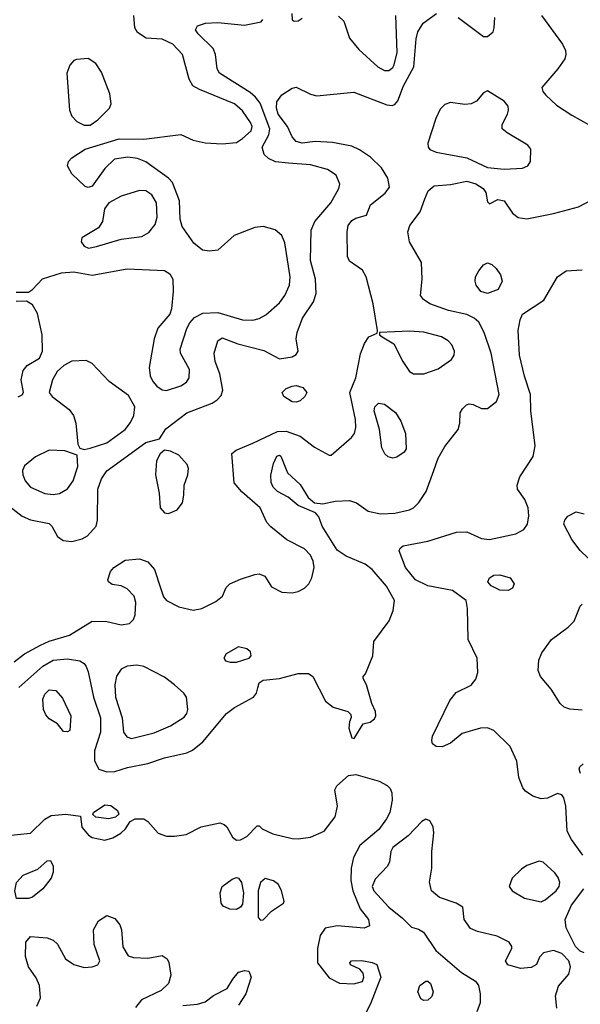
# Model space of a CAD drawing. Extents: x 1173029 to 1307123, y 522559 to 678521.
# Tile 409 of 623: x 1271222 to 1273946, y 592494 to 597274. Entities that reach past the tile are written whole.
import ezdxf

# ---------------------------------------------------------------- set-up
doc = ezdxf.new("R2010")
doc.units = 0

msp = doc.modelspace()

# ---------------------------------------------------------------- linework, layer by layer
at = {"layer": '0CON10XD'}
for points in [[(1271195, 594156.4), (1271245.3, 594194.7), (1271323.2, 594236.8), (1271365, 594256.2), (1271463.4, 594286.6), (1271575, 594353.3), (1271645, 594352.2), (1271715, 594335.6), (1271755, 594341.9), (1271775, 594362), (1271782.9, 594385), (1271786.8, 594445), (1271777.9, 594475), (1271745, 594510.6), (1271715, 594525.7), (1271672.1, 594532.1), (1271653.3, 594545), (1271650, 594555), (1271663.8, 594595), (1271678.8, 594615), (1271735, 594650.6), (1271805, 594656.4), (1271845, 594642.5), (1271876.4, 594605), (1271906.4, 594516.4), (1271921.5, 594471.5), (1271935, 594454), (1271995, 594422.9), (1272065, 594407.5), (1272107.5, 594415), (1272175, 594448.8), (1272206.7, 594475), (1272225, 594517.5), (1272243.3, 594535), (1272295, 594558.6), (1272365, 594580), (1272385, 594583.8), (1272412.3, 594572.3), (1272445, 594520), (1272495, 594494.3), (1272545, 594492.1), (1272575, 594498.5), (1272606.2, 594513.8), (1272627.3, 594535), (1272641.8, 594565), (1272652.9, 594615), (1272647.9, 594645), (1272634.4, 594675), (1272605, 594704.4), (1272519.1, 594749.1), (1272441.7, 594811.7), (1272423, 594833), (1272390.5, 594905), (1272301.3, 594981.3), (1272264.2, 595025), (1272252.3, 595167.7), (1272273.3, 595185), (1272355, 595218.8), (1272475, 595275.4), (1272516.7, 595276.7), (1272585, 595251.6), (1272655, 595198.9), (1272725, 595160), (1272735, 595160), (1272834.8, 595245.2), (1272849.1, 595265), (1272855.7, 595295), (1272853.4, 595333.4), (1272825.5, 595465), (1272854.6, 595535), (1272878, 595652), (1272897.3, 595702.7), (1272917.5, 595735), (1272958.3, 595751.7), (1272960, 595765), (1272940, 595895), (1272905.6, 596025.6), (1272887.7, 596057.7), (1272825, 596102), (1272814.4, 596124.4), (1272813.1, 596245), (1272818.6, 596275), (1272835, 596299.2), (1272855, 596310.8), (1272906.7, 596325), (1272926, 596375), (1272998.3, 596431.7), (1273018.9, 596461.1), (1273010.9, 596505), (1272979.6, 596555), (1272927, 596607), (1272872.8, 596642.8), (1272835, 596659.7), (1272742.1, 596677.9), (1272657.8, 596682.2), (1272595, 596675.6), (1272565, 596682.9), (1272546.1, 596706.1), (1272522.7, 596755), (1272477.4, 596815), (1272469, 596845), (1272471.2, 596875), (1272495, 596910), (1272545, 596941.5), (1272565, 596946.7), (1272635, 596912.2), (1272665, 596904.2), (1272845, 596921.7), (1273005, 596861.3), (1273032.2, 596857.8), (1273045, 596862.5), (1273059.4, 596880.6), (1273087.3, 596952.7), (1273136.1, 597045), (1273148, 597182), (1273156.4, 597215), (1273182.7, 597257.3), (1273247.1, 597305)], [(1271935, 595474.5), (1272005, 595496.4), (1272032.2, 595515), (1272046.2, 595535), (1272046.6, 595576.6), (1272004, 595655), (1272002, 595675), (1272034.4, 595775.6), (1272047.9, 595802.1), (1272071.4, 595828.6), (1272111.2, 595848.8), (1272185, 595853.1), (1272305, 595817.2), (1272355, 595816), (1272385, 595823.3), (1272418.5, 595841.5), (1272485, 595899.1), (1272510.4, 595935), (1272533.3, 595985), (1272536.6, 596025), (1272510.1, 596190.1), (1272495, 596226.7), (1272464, 596254), (1272405, 596270.4), (1272365, 596266), (1272264.1, 596225.9), (1272185, 596155.8), (1272145, 596150.6), (1272110, 596155), (1272068.5, 596188.5), (1272010.9, 596270.9), (1272001.6, 596305), (1271997.8, 596395), (1271964, 596484), (1271944.8, 596504.8), (1271835, 596583.5), (1271795, 596600), (1271746.8, 596606.8), (1271682.1, 596597.9), (1271635, 596552), (1271575, 596465.6), (1271555, 596458.8), (1271540.6, 596465), (1271475, 596525.7), (1271454.5, 596565), (1271458.9, 596585), (1271475, 596603.3), (1271540, 596645), (1271705, 596695.5), (1271825, 596693.8), (1272005, 596716.5), (1272065, 596690), (1272123.6, 596676.4), (1272205, 596671.3), (1272275, 596678.5), (1272305, 596696.8), (1272346.8, 596735), (1272351.1, 596755), (1272343.8, 596775), (1272305, 596832.1), (1272265.4, 596865), (1272095.3, 596935.3), (1272063.9, 596953.9), (1272046.1, 596986.1), (1272013.2, 597105), (1271966.1, 597155), (1271915, 597179.5), (1271836.7, 597185), (1271795, 597212.5), (1271782, 597235), (1271776, 597295)], [(1272543.9, 597303.9), (1272545, 597273.3), (1272555, 597266.7), (1272575, 597268), (1272595, 597281.2)], [(1272771.3, 597291.3), (1272796.7, 597266.7), (1272824.6, 597184.6), (1272869.1, 597129.1), (1272962, 597045), (1272995, 597028.1), (1273015, 597027.8), (1273035, 597041.9), (1273041.8, 597055), (1273056, 597115), (1273050, 597295)], [(1273756.9, 597295), (1273858.5, 597155), (1273873.3, 597125), (1273875.6, 597105), (1273870, 597085), (1273835.7, 597035), (1273758.6, 596945), (1273762.9, 596925), (1273778.5, 596908.5), (1273830.1, 596860.1), (1273905, 596810), (1273985.3, 596765.3)], [(1271160.8, 594920.8), (1271235, 594864.5), (1271275, 594846.2), (1271365, 594827.8), (1271378.1, 594815), (1271405.5, 594765.5), (1271433.3, 594745), (1271475, 594740.5), (1271526.2, 594753.8), (1271551.1, 594768.9), (1271594.3, 594815), (1271600, 594845), (1271601.8, 594995), (1271619.3, 595045), (1271645, 595084.4), (1271835, 595220.9), (1271900.7, 595239.3), (1271932, 595288), (1272034.3, 595365), (1272157.6, 595412.4), (1272182.2, 595427.8), (1272200.8, 595449.2), (1272208.2, 595475), (1272194.1, 595554.1), (1272171.9, 595615), (1272166.3, 595655), (1272184.6, 595715), (1272205, 595729.6), (1272281.1, 595701.1), (1272408.3, 595668.3), (1272485, 595627.7), (1272545, 595637.5), (1272565, 595649.2), (1272574.4, 595665), (1272565.8, 595725), (1272570, 595755), (1272596.4, 595825), (1272650, 595905), (1272662.9, 595945), (1272659.6, 596015), (1272634.6, 596105), (1272638, 596252), (1272656.2, 596295), (1272733.9, 596385), (1272772.5, 596455), (1272776.7, 596475), (1272759.4, 596519.4), (1272717.7, 596547.7), (1272635, 596569.2), (1272527.7, 596577.7), (1272465, 596583.8), (1272431.1, 596601.1), (1272410.4, 596620.4), (1272399.6, 596655), (1272432.9, 596715), (1272436.8, 596745), (1272389.7, 596869.7), (1272368.4, 596898.4), (1272341, 596921), (1272193.6, 597015), (1272181.2, 597035), (1272172.9, 597105), (1272161.5, 597135), (1272088.6, 597205), (1272076, 597225), (1272085.7, 597244.3), (1272125, 597258.1), (1272185, 597260.4), (1272315, 597248.1), (1272395, 597263.8), (1272404.1, 597275.9)], [(1273352.1, 597285), (1273475, 597193.1), (1273495, 597191.9), (1273521.4, 597215), (1273527.8, 597235), (1273529.5, 597285)], [(1271535, 596761.8), (1271565, 596762.1), (1271602.1, 596787.9), (1271657.8, 596845), (1271666.7, 596865), (1271660.8, 596915), (1271619.5, 597019.5), (1271591.6, 597061.6), (1271555, 597085.3), (1271498.5, 597081.5), (1271484.6, 597075.4), (1271466, 597054), (1271451.5, 597015), (1271464.6, 596835), (1271475.8, 596805.8), (1271499.7, 596779.7), (1271535, 596761.8)], [(1273575, 596548.9), (1273665, 596553.5), (1273690, 596565), (1273704.3, 596585), (1273705.6, 596645), (1273690, 596665), (1273589.4, 596725), (1273565.8, 596745), (1273565.8, 596765), (1273592.2, 596815), (1273596.4, 596835), (1273594.4, 596855), (1273575, 596879.4), (1273495, 596929.2), (1273475, 596919.2), (1273440.5, 596879.5), (1273415, 596865.4), (1273385, 596861.8), (1273315, 596871.5), (1273287.7, 596862.3), (1273265, 596840.6), (1273243.3, 596795), (1273204.7, 596675), (1273206, 596656), (1273214.8, 596644.8), (1273245, 596631.8), (1273395, 596604.1), (1273495, 596555.9), (1273575, 596548.9)], [(1273190.4, 596405), (1273207.1, 596442.9), (1273235, 596467.5), (1273315, 596474.4), (1273395, 596489.7), (1273437.4, 596477.4), (1273474.3, 596455), (1273486, 596435), (1273495, 596390), (1273505, 596380), (1273545, 596402), (1273575, 596394.2), (1273615.4, 596335.4), (1273643.6, 596313.6), (1273685, 596307.9), (1273815, 596333.5), (1273936.7, 596365), (1274007.3, 596402.7)], [(1271555.7, 596165.7), (1271595, 596173.5), (1271715, 596208.9), (1271815, 596222.1), (1271849.2, 596240.8), (1271879.7, 596280.3), (1271890.6, 596315), (1271887.1, 596385), (1271863.5, 596423.5), (1271835, 596443.9), (1271805, 596445.3), (1271715, 596417.3), (1271655.3, 596384.7), (1271634.6, 596355.4), (1271624.3, 596295), (1271605.5, 596264.5), (1271523.8, 596215), (1271521.2, 596195), (1271535, 596174.3), (1271555.7, 596165.7)], [(1271218.1, 594031.9), (1271335, 594135.3), (1271385, 594164.1), (1271455, 594170.4), (1271515, 594161.4), (1271535, 594148.8), (1271544.4, 594134.4), (1271555, 594107.5), (1271580, 593985), (1271615.3, 593884.7), (1271614.7, 593815), (1271585.9, 593725), (1271585.3, 593675.3), (1271606.1, 593636.1), (1271645, 593622.3), (1271685, 593623.8), (1271745.9, 593644.1), (1271845, 593662.8), (1271925, 593691.1), (1272034.7, 593715.3), (1272061.9, 593728.1), (1272111.3, 593768.7), (1272226.2, 593905), (1272265, 593935.3), (1272357.5, 593985), (1272372.5, 594005), (1272379.2, 594030.8), (1272386.2, 594055), (1272405, 594067.1), (1272484.4, 594075.6), (1272575, 594099.2), (1272625, 594100), (1272646.2, 594085), (1272707.5, 593965), (1272745, 593937.1), (1272815.9, 593915.9), (1272830.7, 593900.7), (1272833, 593887), (1272823.8, 593865), (1272821.2, 593835), (1272835, 593787.5), (1272846.2, 593785), (1272890, 593855), (1272925, 593863.8), (1272945, 593880), (1272952, 593895), (1272950.8, 593915), (1272932, 593955), (1272907.5, 594045), (1272890, 594075), (1272890, 594085), (1272901.7, 594098.3), (1272938, 594185), (1272942.5, 594255), (1273017.3, 594355), (1273036.2, 594405), (1273042.3, 594455), (1273004.3, 594524.3), (1272934.7, 594604.7), (1272900.6, 594630.6), (1272808.9, 594668.9), (1272765, 594699.2), (1272690.8, 594815), (1272675, 594860), (1272659.4, 594879.4), (1272575, 594916.2), (1272526.7, 594956.7), (1272475, 594982.9), (1272453.8, 595005), (1272443.4, 595026.6), (1272442.6, 595062.6), (1272455, 595120), (1272472, 595155), (1272485, 595159.2), (1272490, 595155), (1272523.9, 595073.9), (1272585, 595016.9), (1272624.2, 594954.2), (1272655, 594928.8), (1272694.1, 594924.1), (1272755, 594937.3), (1272825, 594939.4), (1272857.8, 594927.8), (1272915, 594888.2), (1272975, 594875.4), (1273045, 594879.1), (1273115, 594893.8), (1273135.7, 594905), (1273160.5, 594929.5), (1273196.9, 594983.1), (1273234.5, 595085.5), (1273255.7, 595145), (1273287.9, 595202.1), (1273352, 595285), (1273360, 595315), (1273361.2, 595365), (1273373.3, 595385), (1273393.3, 595405), (1273405, 595408.8), (1273425, 595406), (1273466, 595386), (1273495, 595386.2), (1273539.1, 595420.9), (1273551.9, 595455), (1273512.3, 595655), (1273477.7, 595755), (1273452.1, 595805), (1273430, 595825), (1273395, 595842.8), (1273305, 595862.9), (1273214.7, 595894.7), (1273184, 595915), (1273169.2, 595935), (1273177.8, 596015), (1273174.2, 596095), (1273115.8, 596195), (1273107.1, 596245), (1273117.1, 596275), (1273168.3, 596341.7), (1273190.4, 596405)], [(1271205, 595952), (1271265, 595952), (1271285, 595964.3), (1271333.2, 596016.8), (1271424.8, 596045.2), (1271485, 596049.3), (1271575, 596034.1), (1271745, 596064.6), (1271925, 596056.5), (1271950.8, 596040.8), (1271965.5, 596015), (1271967.9, 595955), (1271958.9, 595871.1), (1271951.2, 595845), (1271893.6, 595776.4), (1271875.7, 595725), (1271851.9, 595585), (1271856.4, 595545), (1271868.3, 595518.3), (1271888.1, 595495), (1271915, 595477.5), (1271935, 595474.5)], [(1273958.2, 593218.2), (1273903.5, 593293.5), (1273881.8, 593335), (1273875.4, 593455), (1273865.4, 593495.4), (1273855, 593510.8), (1273835, 593516.9), (1273785.4, 593494.6), (1273755, 593491.8), (1273715, 593504.4), (1273678.9, 593528.9), (1273665.7, 593545), (1273646.7, 593595), (1273636.5, 593675), (1273604.4, 593745), (1273525, 593822.5), (1273495, 593835.4), (1273460, 593835), (1273370.8, 593809.2), (1273315, 593762.2), (1273275, 593744.2), (1273245, 593746.2), (1273228.3, 593758.3), (1273224, 593775), (1273228, 593795), (1273311.2, 593968.8), (1273343.2, 594006.8), (1273415, 594043.6), (1273438.3, 594071.7), (1273447.1, 594105), (1273444.1, 594175), (1273400.9, 594265), (1273398.2, 594415), (1273390.6, 594455), (1273325, 594502.7), (1273205, 594525.6), (1273145, 594554.3), (1273095.6, 594615), (1273066.2, 594695), (1273071.2, 594708.8), (1273085, 594720), (1273205, 594742.2), (1273343.8, 594786.2), (1273395, 594788.2), (1273465, 594754.7), (1273505, 594750.7), (1273632.4, 594777.6), (1273670.8, 594799.2), (1273688.5, 594825), (1273695.4, 594865), (1273692.1, 594905), (1273675.3, 594945.3), (1273640.8, 594995), (1273639.2, 595015), (1273651.4, 595055), (1273717.1, 595152.9), (1273726.1, 595205), (1273705.4, 595375), (1273702.9, 595455), (1273674.1, 595544.1), (1273650.9, 595645), (1273644.1, 595765), (1273653, 595817), (1273665.3, 595844.7), (1273768, 595912), (1273834.2, 596025), (1273877.5, 596055), (1273955, 596060)], [(1273495, 595944.5), (1273461.9, 595955), (1273439.5, 595985), (1273434.5, 596005), (1273437.1, 596025), (1273453.1, 596055), (1273475, 596084.4), (1273495, 596093.1), (1273515, 596085.7), (1273536, 596066), (1273558.5, 596035), (1273566.7, 596005), (1273546.2, 595963.8), (1273495, 595944.5)], [(1271215, 595442.5), (1271235, 595452.9), (1271241.4, 595465), (1271228.7, 595525), (1271238.3, 595571.7), (1271258.5, 595595), (1271318.5, 595631.5), (1271333.8, 595665), (1271330.7, 595745), (1271308.1, 595848.1), (1271285, 595890.6), (1271255, 595908), (1271205, 595906)], [(1273185, 595554.4), (1273255, 595578.9), (1273320, 595625), (1273332, 595645), (1273334, 595665), (1273322, 595695), (1273304, 595715), (1273271.2, 595735), (1273185, 595757.2), (1273115, 595762.7), (1272970, 595755), (1272970, 595745), (1272982.5, 595735), (1273040.3, 595700.3), (1273082.7, 595615), (1273115, 595566.9), (1273135, 595554.4), (1273185, 595554.4)], [(1271535, 595188), (1271565, 595193.5), (1271645, 595219.6), (1271735, 595283.8), (1271761.2, 595318.8), (1271777.2, 595352.8), (1271780.8, 595395), (1271750, 595450), (1271657.2, 595517.2), (1271574.6, 595604.6), (1271545, 595619.4), (1271475, 595615.6), (1271436.2, 595595), (1271404.6, 595565.4), (1271381.9, 595525), (1271365.7, 595465), (1271379.2, 595445), (1271462.2, 595382.2), (1271483, 595353), (1271494.5, 595315), (1271504.1, 595214.1), (1271513.8, 595193.8), (1271535, 595188)], [(1272565, 595416.7), (1272545, 595419.4), (1272506, 595445), (1272498, 595465), (1272516.4, 595483.6), (1272545, 595495.5), (1272565, 595497.5), (1272598, 595488), (1272617.5, 595465), (1272608.1, 595445), (1272585, 595424.4), (1272565, 595416.7)], [(1273035, 595145.7), (1273012.6, 595152.6), (1272996.6, 595166.6), (1272981.4, 595195), (1272969.4, 595285), (1272943.6, 595375), (1272947.5, 595395), (1272965, 595412), (1272995, 595407.1), (1273047, 595367), (1273072.9, 595325), (1273096, 595265), (1273098.8, 595191.2), (1273090, 595175), (1273055, 595150.6), (1273035, 595145.7)], [(1271385, 594969.7), (1271415, 594974), (1271455, 594996.5), (1271482.3, 595035), (1271505.4, 595105), (1271500.7, 595160.7), (1271441.3, 595181.3), (1271365, 595183.8), (1271298.8, 595151.2), (1271245, 595108.9), (1271235.6, 595085.6), (1271237.8, 595065), (1271248.1, 595035), (1271274.3, 595005), (1271345, 594973.4), (1271385, 594969.7)], [(1271945, 594877.5), (1271965, 594884), (1271986.7, 594895), (1272012.3, 594927.7), (1272020, 594965), (1272020.8, 595015), (1272038.9, 595065), (1272042.5, 595095), (1272035.3, 595115.3), (1271995, 595160), (1271955, 595180), (1271925, 595183.8), (1271905, 595166.2), (1271887.5, 595132.5), (1271881.5, 595065), (1271900, 594975), (1271903.8, 594903.8), (1271925, 594879.2), (1271945, 594877.5)], [(1274058, 594588), (1273945, 594697.8), (1273905, 594750.8), (1273865.7, 594824.3), (1273870.6, 594845), (1273885.5, 594864.5), (1273925, 594884.4), (1273965, 594875.5)], [(1273595, 594502.9), (1273555, 594504.4), (1273512, 594525), (1273495.8, 594545), (1273504, 594565), (1273525, 594577.1), (1273555, 594579.4), (1273605, 594564.4), (1273624.4, 594535), (1273615.4, 594514.6), (1273595, 594502.9)], [(1273955, 593922.2), (1273895, 593926.5), (1273866.3, 593936.3), (1273846.9, 593955), (1273803.7, 594023.7), (1273752.5, 594085), (1273740, 594115), (1273744.3, 594165), (1273759.3, 594200.7), (1273805.4, 594264.6), (1273887.1, 594325), (1273916.2, 594353.8), (1273945, 594426.7), (1273955, 594436.7)], [(1272244.5, 594154.5), (1272275, 594154.6), (1272337.1, 594175), (1272347.1, 594185), (1272344, 594205), (1272325, 594219.2), (1272285, 594228.6), (1272225, 594195.7), (1272214, 594175), (1272221.9, 594161.9), (1272244.5, 594154.5)], [(1271765, 593784.6), (1271875, 593811.8), (1271955, 593845.7), (1272021.9, 593888.1), (1272034.4, 593905), (1272038.9, 593925), (1272032.9, 593985), (1272019.2, 594005), (1271974, 594045), (1271925, 594081.9), (1271825, 594133.3), (1271790.8, 594140.8), (1271745, 594135.9), (1271715, 594120.7), (1271693, 594087), (1271684, 594045), (1271688, 593985), (1271719.4, 593885), (1271726.2, 593815), (1271741.9, 593791.9), (1271765, 593784.6)], [(1271455, 593816.2), (1271435, 593818.8), (1271405.6, 593855.6), (1271365, 593880), (1271348.7, 593898.7), (1271338.5, 593925), (1271335.4, 593975), (1271345, 593999.4), (1271365, 594020), (1271397.3, 594017.3), (1271430.2, 593980.2), (1271471.4, 593895), (1271465, 593823.8), (1271455, 593816.2)], [(1273947.1, 593615), (1273939.2, 593635), (1273942.9, 593647.1), (1273959.2, 593660.8)], [(1271148.3, 593311.7), (1271275, 593324.5), (1271345, 593391.9), (1271375, 593410), (1271446.9, 593416.9), (1271517, 593407), (1271524.1, 593354.1), (1271556.7, 593315), (1271575, 593303.8), (1271635, 593290.8), (1271675, 593301.4), (1271713.8, 593325), (1271736.2, 593345), (1271758.3, 593381.7), (1271782.5, 593395), (1271825, 593394.3), (1271845, 593380.6), (1271895.3, 593325.3), (1271935, 593310.7), (1271975, 593310), (1272031.2, 593318.8), (1272103.3, 593355), (1272195, 593374.5), (1272215, 593367.5), (1272228.1, 593355), (1272255.7, 593305.7), (1272275, 593290), (1272295, 593292.9), (1272325, 593308.6), (1272375, 593360), (1272385, 593360), (1272400, 593345), (1272451.5, 593321.5), (1272545, 593298.8), (1272575, 593296.5), (1272635, 593306), (1272701.1, 593335), (1272755, 593404.3), (1272765.3, 593455), (1272752.9, 593535), (1272762, 593555), (1272820, 593605), (1272855, 593610), (1272967.8, 593577.8), (1273006.5, 593556.5), (1273021.4, 593541.4), (1273030.7, 593520.7), (1273030.8, 593485), (1273019.6, 593425), (1273004, 593394), (1272967.5, 593342.5), (1272873.9, 593265), (1272843.8, 593206.2), (1272833.1, 593155), (1272831.2, 593095), (1272840, 593045), (1272876.9, 592956.9), (1272916.7, 592905), (1272921.2, 592875), (1272895, 592863.1), (1272765, 592874.6), (1272706.5, 592863.5), (1272681.7, 592828.3), (1272668.9, 592765), (1272668.8, 592695), (1272725, 592622), (1272776.3, 592596.3), (1272845, 592592.5), (1272886.7, 592605), (1272893.8, 592625), (1272890, 592645), (1272874.1, 592664.1), (1272828.8, 592685), (1272826.2, 592695), (1272834.6, 592705.4), (1272885, 592705.8), (1272935, 592696.7), (1272956.4, 592686.4), (1272976, 592625), (1272926, 592496), (1272881, 592409)], [(1271655, 593394.2), (1271592.3, 593402.3), (1271577.5, 593415), (1271580, 593425), (1271635, 593461.4), (1271665, 593459.2), (1271696.7, 593435), (1271703, 593417), (1271687.7, 593402.3), (1271655, 593394.2)], [(1273830.9, 592475), (1273825.5, 592535), (1273838.8, 592581.2), (1273889.6, 592640.4), (1273897.5, 592675), (1273890.3, 592705), (1273855, 592739.6), (1273815, 592754.4), (1273765.9, 592744.1), (1273748, 592722), (1273732.5, 592687.5), (1273707.5, 592672.5), (1273655, 592668.2), (1273594, 592685), (1273582.9, 592705), (1273612.5, 592765), (1273612.5, 592775), (1273599.2, 592795), (1273541.4, 592825), (1273446.5, 592846.5), (1273412.5, 592862.5), (1273380.8, 592905), (1273375.4, 592965.4), (1273342, 592985), (1273261.9, 593011.9), (1273222.9, 593045), (1273212.6, 593087.4), (1273223.8, 593155), (1273223.9, 593235), (1273233.4, 593326.6), (1273230.7, 593355), (1273215, 593384.3), (1273195, 593393.1), (1273175, 593381.4), (1273108.6, 593311.4), (1273034.4, 593255), (1273024.4, 593235), (1273018.5, 593185), (1273009.5, 593165), (1272948.3, 593101.7), (1272934.1, 593065), (1272943.3, 593045), (1273015.2, 592965.2), (1273082.4, 592912.4), (1273125, 592868), (1273158.8, 592858.8), (1273184.2, 592844.2), (1273243.5, 592755), (1273368.3, 592648.3), (1273436.2, 592606.2), (1273451.4, 592585), (1273459.5, 592545), (1273459.3, 592500.7), (1273443.4, 592456.6)], [(1271265, 593007.1), (1271207.5, 593007.5), (1271199.2, 593045), (1271206.9, 593085), (1271239.8, 593120.2), (1271310.9, 593149.1), (1271355, 593190.8), (1271371.7, 593191.7), (1271385.6, 593164.4), (1271384.3, 593135), (1271375, 593106.7), (1271334.6, 593055), (1271285, 593013.9), (1271265, 593007.1)], [(1273755, 592991.8), (1273775, 593000.4), (1273828.5, 593045), (1273842.3, 593065), (1273845.4, 593085), (1273838.7, 593108.7), (1273822.3, 593132.3), (1273765, 593184.3), (1273745, 593188.6), (1273685, 593167.1), (1273660.5, 593149.5), (1273615, 593105.8), (1273599.4, 593065), (1273614.4, 593045), (1273675, 593008.8), (1273755, 592991.8)], [(1272275, 592953.6), (1272243.3, 592955), (1272210.2, 592970.2), (1272201.4, 592985), (1272195.8, 593035), (1272206, 593065), (1272255, 593101.5), (1272275, 593108.9), (1272285, 593105.6), (1272300.3, 593085), (1272309, 593035), (1272305, 592980.6), (1272294.6, 592965), (1272275, 592953.6)], [(1272392.2, 592902.2), (1272405, 592904.3), (1272445, 592945.6), (1272503.3, 592985), (1272506.2, 592995), (1272494.2, 593045), (1272480, 593075), (1272455, 593092.9), (1272415, 593104.4), (1272391.5, 593085), (1272381.2, 593045), (1272380, 592915), (1272392.2, 592902.2)], [(1273965, 592743.2), (1273945, 592751.9), (1273922.3, 592775), (1273877.6, 592865), (1273871.3, 592905), (1273903.2, 592975), (1273962.2, 593055)], [(1271305, 592484.5), (1271323.8, 592525), (1271318.5, 592585), (1271302.9, 592622.9), (1271264.6, 592675), (1271250, 592725), (1271252.7, 592795), (1271275, 592823.1), (1271355, 592816), (1271385, 592804.6), (1271406.4, 592785), (1271444.6, 592714.6), (1271485, 592686.9), (1271535, 592673.1), (1271575, 592675.8), (1271602.5, 592685), (1271611.2, 592705), (1271584.5, 592784.5), (1271581.1, 592855), (1271605, 592899.4), (1271645, 592924.5), (1271685, 592909.5), (1271709.1, 592879.1), (1271716.9, 592855), (1271723.2, 592773.2), (1271749.2, 592729.2), (1271775, 592720.8), (1271845, 592717.1), (1271915, 592730.8), (1271938, 592715), (1271946.6, 592696.6), (1271955.6, 592635), (1271944.3, 592595), (1271909.4, 592560.6), (1271814.6, 592515.4), (1271785, 592478)], [(1272015, 592488.2), (1272085.4, 592494.6), (1272123.8, 592505), (1272163.3, 592536.7), (1272230.3, 592569.7), (1272256.8, 592615), (1272285, 592649.5), (1272315, 592658.6), (1272335, 592653.8), (1272346.7, 592625), (1272321.1, 592545), (1272285, 592490)], [(1273185, 592512.9), (1273170.9, 592520.9), (1273156.2, 592555), (1273166.2, 592585), (1273195, 592605.7), (1273205, 592605.7), (1273217.5, 592595), (1273230.6, 592555), (1273225, 592532), (1273205, 592514.4), (1273185, 592512.9)]]:
    msp.add_lwpolyline(points, dxfattribs=at)

doc.saveas('drawing.dxf')
